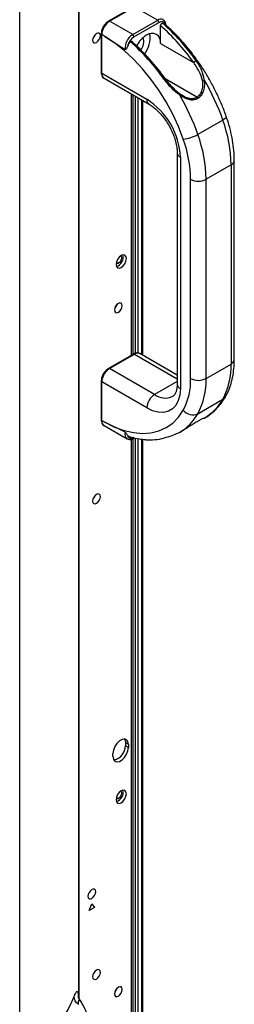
# Model space of a CAD drawing. Header units: millimetres. Extents: x 0 to 1118, y 0 to 864.
# Tile 437 of 438: x 1046 to 1052, y 733 to 760. Entities that reach past the tile are written whole.
import ezdxf

# ---------------------------------------------------------------- set-up
doc = ezdxf.new("R2010")
doc.units = ezdxf.units.MM

msp = doc.modelspace()

# ---------------------------------------------------------------- linework, layer by layer
at = {"color": 8, "linetype": 'Continuous', "lineweight": 25}
for p, q in [((1047.8721, 766.9952), (1047.8721, 732.6655)), ((1051.1123, 757.4139), (1050.2404, 757.9173)), ((1049.3171, 750.3262), (1049.3171, 757.4956)), ((1049.4232, 750.3804), (1049.4232, 757.4344)), ((1049.4939, 757.3936), (1049.4939, 750.3882)), ((1049.6016, 750.3404), (1049.6016, 757.3314)), ((1048.9494, 752.8447), (1048.9003, 752.873)), ((1049.3984, 750.3563), (1050.5692, 749.6804)), ((1050.5692, 749.6034), (1049.95, 749.2459)), ((1049.3171, 697.2837), (1049.3171, 748.0179)), ((1049.4232, 697.3379), (1049.4232, 748.0508)), ((1049.4939, 748.0353), (1049.4939, 697.3457)), ((1049.6016, 697.2979), (1049.6016, 748.0201)), ((1048.9494, 738.147), (1048.9003, 738.1753))]:
    msp.add_line(p, q, dxfattribs=at)
at = {"color": 7, "linetype": 'Continuous', "lineweight": 25}
for p, q in [((1047.8747, 732.6613), (1047.8747, 767.0274)), ((1046.2482, 730.7456), (1046.2482, 765.8363)), ((1049.3734, 759.8959), (1048.6875, 759.5)), ((1048.7125, 759.4975), (1049.3984, 759.8935)), ((1049.3984, 759.8935), (1050.0348, 759.5261)), ((1049.3489, 759.1301), (1048.7125, 759.4975)), ((1049.3489, 759.1301), (1050.0348, 759.5261)), ((1049.3843, 759.0689), (1050.0702, 759.4648)), ((1050.1161, 758.8871), (1050.1161, 759.376)), ((1048.4857, 759.1505), (1048.4857, 758.089)), ((1048.5004, 758.0686), (1048.5004, 759.1301)), ((1048.5828, 759.0825), (1048.5004, 759.1301)), ((1048.5828, 759.0825), (1049.1401, 758.7214)), ((1050.1161, 758.8871), (1051.0181, 758.3664)), ((1048.5004, 758.0686), (1049.7378, 757.3542)), ((1048.5625, 757.9312), (1049.8, 757.2169)), ((1049.361, 750.3516), (1049.361, 757.4703)), ((1050.6379, 757.5096), (1050.7401, 757.446)), ((1049.6309, 750.3235), (1049.6309, 757.3145)), ((1051.8248, 756.7822), (1051.1389, 756.3862)), ((1050.5692, 755.8845), (1050.5692, 749.5318)), ((1050.6571, 755.7621), (1050.6571, 749.4094)), ((1052.0501, 755.5536), (1051.3642, 755.1576)), ((1052.0501, 755.5536), (1052.0501, 750.0832)), ((1052.1379, 750.2057), (1052.1379, 755.676)), ((1050.9399, 749.6872), (1050.9399, 755.1576)), ((1051.3642, 749.6872), (1051.3642, 755.1576)), ((1050.5692, 749.7818), (1049.5484, 750.3711)), ((1049.3734, 750.3587), (1048.6875, 749.9628)), ((1048.7125, 749.9603), (1049.3984, 750.3563)), ((1049.95, 749.2459), (1048.7125, 749.9603)), ((1051.3642, 749.6872), (1052.0501, 750.0832)), ((1048.4857, 749.6133), (1048.4857, 748.5518)), ((1048.5004, 748.5314), (1048.5004, 749.5929)), ((1049.7378, 748.8785), (1048.5004, 749.5929)), ((1051.1389, 748.7187), (1051.8248, 749.1147)), ((1048.5004, 748.5314), (1048.5828, 748.4838)), ((1049.1401, 748.2092), (1048.5828, 748.4838)), ((1051.1373, 748.5112), (1051.1394, 748.5126)), ((1048.5625, 748.394), (1049.1989, 748.0266)), ((1049.361, 697.3091), (1049.361, 748.0323)), ((1049.3739, 748.039), (1049.4022, 748.0554)), ((1049.6309, 697.281), (1049.6309, 748.0172)), ((1049.2322, 739.6371), (1049.1474, 739.6861)), ((1049.1474, 739.6861), (1049.1474, 739.6045)), ((1049.1474, 739.6045), (1049.2322, 739.5555)), ((1049.2322, 739.6371), (1049.2322, 739.5555)), ((1048.808, 739.3106), (1048.808, 739.3922)), ((1048.1574, 735.0809), (1048.2281, 735.2632)), ((1048.2281, 735.2632), (1048.2989, 735.1626)), ((1048.2989, 735.1626), (1048.1574, 735.0809)), ((1047.9392, 732.5686), (1047.8918, 732.6361))]:
    msp.add_line(p, q, dxfattribs=at)
at = {"color": 7, "linetype": 'Continuous', "lineweight": 25, "flags": 128}
for points in [[(1050.0702, 759.4648), (1050.0992, 759.4788), (1050.1274, 759.4869), (1050.154, 759.4888), (1050.1784, 759.4846), (1050.1999, 759.4743), (1050.2178, 759.4582), (1050.2318, 759.4368), (1050.2413, 759.4105)], [(1048.4615, 759.0995), (1048.4534, 759.1417), (1048.4304, 759.1681), (1048.396, 759.1748), (1048.3554, 759.1607), (1048.3148, 759.128), (1048.2804, 759.0815), (1048.2574, 759.0285), (1048.2494, 758.977), (1048.2574, 758.9348), (1048.2804, 758.9083), (1048.3148, 758.9016), (1048.3554, 758.9157), (1048.396, 758.9485), (1048.4304, 758.9949), (1048.4534, 759.0479), (1048.4615, 759.0995)], [(1048.3097, 759.1224), (1048.289, 759.0766), (1048.2597, 759.0357)], [(1050.7371, 756.2634), (1050.6043, 756.6085), (1050.4471, 756.9496), (1050.2674, 757.2826), (1050.0673, 757.6035), (1049.8492, 757.9088), (1049.6156, 758.1947), (1049.3692, 758.458), (1049.1129, 758.6955), (1048.8497, 758.9045), (1048.5828, 759.0825)], [(1050.2403, 757.9174), (1050.2444, 757.9221), (1050.2459, 757.9251), (1050.2448, 757.9263), (1050.2411, 757.9255), (1050.235, 757.923), (1050.2269, 757.9187), (1050.2174, 757.913), (1050.2071, 757.9063)], [(1049.1757, 752.9794), (1049.1649, 753.0357), (1049.1342, 753.071), (1049.0884, 753.0799), (1049.0342, 753.0611), (1048.9801, 753.0174), (1048.9342, 752.9555), (1048.9036, 752.8848), (1048.8928, 752.8161), (1048.9036, 752.7599), (1048.9342, 752.7246), (1048.9801, 752.7157), (1049.0342, 752.7345), (1049.0884, 752.7781), (1049.1342, 752.84), (1049.1649, 752.9107), (1049.1757, 752.9794)], [(1048.9494, 752.8447), (1048.9156, 752.8329), (1048.8938, 752.8353)], [(1049.0181, 753.0507), (1049.0311, 753.033), (1049.0378, 752.9978), (1049.0311, 752.9548), (1049.0119, 752.9107), (1048.9832, 752.872), (1048.9494, 752.8447)], [(1049.0625, 751.6893), (1049.0545, 751.7315), (1049.0315, 751.758), (1048.9971, 751.7647), (1048.9565, 751.7505), (1048.9159, 751.7178), (1048.8815, 751.6714), (1048.8585, 751.6184), (1048.8504, 751.5668), (1048.8585, 751.5246), (1048.8815, 751.4982), (1048.9159, 751.4915), (1048.9565, 751.5056), (1048.9971, 751.5383), (1049.0315, 751.5848), (1049.0545, 751.6378), (1049.0625, 751.6893)], [(1048.9108, 751.7122), (1048.89, 751.6664), (1048.8607, 751.6256)], [(1050.6571, 749.4094), (1050.6431, 749.2331), (1050.6016, 749.0783), (1050.5339, 748.9497), (1050.442, 748.8512), (1050.3287, 748.7858), (1050.1974, 748.7554), (1050.0522, 748.761), (1049.8974, 748.8025), (1049.7378, 748.8785)], [(1048.5828, 748.4838), (1048.8497, 748.3536), (1049.1129, 748.2588), (1049.3692, 748.2004), (1049.6156, 748.1792), (1049.8492, 748.1954), (1050.0673, 748.2488), (1050.2674, 748.3387), (1050.4471, 748.4642), (1050.6043, 748.6238), (1050.7371, 748.8156)], [(1049.3843, 748.0619), (1049.3553, 748.0479), (1049.3271, 748.0399), (1049.3004, 748.0379), (1049.276, 748.0422), (1049.2546, 748.0525), (1049.2366, 748.0686), (1049.2227, 748.09), (1049.2131, 748.1162)], [(1048.4615, 746.4431), (1048.4534, 746.4853), (1048.4304, 746.5117), (1048.396, 746.5184), (1048.3554, 746.5043), (1048.3148, 746.4716), (1048.2804, 746.4252), (1048.2574, 746.3721), (1048.2494, 746.3206), (1048.2574, 746.2784), (1048.2804, 746.2519), (1048.3148, 746.2453), (1048.3554, 746.2594), (1048.396, 746.2921), (1048.4304, 746.3385), (1048.4534, 746.3915), (1048.4615, 746.4431)], [(1048.3097, 746.466), (1048.289, 746.4202), (1048.2597, 746.3793)], [(1049.2322, 739.6371), (1049.2194, 739.7135), (1049.1826, 739.7659), (1049.1262, 739.788), (1049.0569, 739.7772), (1048.9833, 739.7346), (1048.914, 739.6656), (1048.8576, 739.5783), (1048.8208, 739.4834), (1048.808, 739.3922)], [(1048.808, 739.3106), (1048.8208, 739.2342), (1048.8576, 739.1817), (1048.914, 739.1596), (1048.9833, 739.1705), (1049.0569, 739.213), (1049.1262, 739.2821), (1049.1826, 739.3694), (1049.2194, 739.4643), (1049.2322, 739.5555)], [(1049.1215, 739.7884), (1049.1346, 739.7625), (1049.1474, 739.6861)], [(1049.1757, 738.2817), (1049.1649, 738.338), (1049.1342, 738.3732), (1049.0884, 738.3822), (1049.0342, 738.3633), (1048.9801, 738.3197), (1048.9342, 738.2578), (1048.9036, 738.1871), (1048.8928, 738.1184), (1048.9036, 738.0621), (1048.9342, 738.0268), (1048.9801, 738.0179), (1049.0342, 738.0367), (1049.0884, 738.0804), (1049.1342, 738.1423), (1049.1649, 738.213), (1049.1757, 738.2817)], [(1049.0181, 738.3529), (1049.0311, 738.3352), (1049.0378, 738.3), (1049.0311, 738.2571), (1049.0119, 738.2129), (1048.9832, 738.1743), (1048.9494, 738.147)], [(1048.9494, 738.147), (1048.9156, 738.1352), (1048.8938, 738.1376)], [(1048.3342, 735.5913), (1048.3261, 735.6335), (1048.3031, 735.6599), (1048.2687, 735.6666), (1048.2281, 735.6525), (1048.1876, 735.6198), (1048.1531, 735.5733), (1048.1302, 735.5203), (1048.1221, 735.4688), (1048.1302, 735.4266), (1048.1531, 735.4001), (1048.1876, 735.3934), (1048.2281, 735.4075), (1048.2687, 735.4403), (1048.3031, 735.4867), (1048.3261, 735.5397), (1048.3342, 735.5913)], [(1048.4615, 733.3784), (1048.4534, 733.4206), (1048.4304, 733.4471), (1048.396, 733.4538), (1048.3554, 733.4397), (1048.3148, 733.4069), (1048.2804, 733.3605), (1048.2574, 733.3075), (1048.2494, 733.256), (1048.2574, 733.2137), (1048.2804, 733.1873), (1048.3148, 733.1806), (1048.3554, 733.1947), (1048.396, 733.2275), (1048.4304, 733.2739), (1048.4534, 733.3269), (1048.4615, 733.3784)], [(1048.3097, 733.4013), (1048.289, 733.3555), (1048.2597, 733.3147)], [(1049.0625, 732.9089), (1049.0545, 732.9511), (1049.0315, 732.9775), (1048.9971, 732.9842), (1048.9565, 732.9701), (1048.9159, 732.9373), (1048.8815, 732.8909), (1048.8585, 732.8379), (1048.8504, 732.7864), (1048.8585, 732.7442), (1048.8815, 732.7177), (1048.9159, 732.711), (1048.9565, 732.7251), (1048.9971, 732.7579), (1049.0315, 732.8043), (1049.0545, 732.8573), (1049.0625, 732.9089)], [(1048.9108, 732.9318), (1048.89, 732.886), (1048.8607, 732.8451)]]:
    msp.add_lwpolyline(points, dxfattribs=at)
at = {"color": 8, "linetype": 'Continuous', "lineweight": 25, "flags": 128}
msp.add_lwpolyline([(1051.9186, 756.8802), (1051.9192, 756.8687), (1051.9107, 756.8502), (1051.8915, 756.829), (1051.8625, 756.8061), (1051.8248, 756.7822)], dxfattribs=at)
at = {"color": 7, "linetype": 'Continuous', "lineweight": 25}
for centre, radius, start, end in [((1048.9609, 759.1091), 0.461, 122.60548, 177.39452), ((1049.9934, 759.4613), 0.0768, 2.60548, 57.39452), ((1046.3632, 755.1153), 5.6778, 34.93159, 48.62538), ((1046.3828, 755.1292), 5.739, 34.92632, 48.7378), ((1049.5839, 758.7524), 0.4448, 121.88174, 184.00174), ((1049.5973, 758.74), 0.3918, 122.93446, 168.6768), ((1049.3075, 759.0654), 0.0768, 2.60548, 57.39452), ((1050.1467, 758.4391), 0.7928, 121.94894, 150.98665), ((1049.284, 758.9329), 0.3676, 322.21257, 17.74571), ((1049.0976, 759.0473), 0.7317, 322.52698, 8.28998), ((1049.879, 758.9256), 0.2402, 350.78596, 129.20329), ((1045.5018, 754.6206), 5.739, 34.92632, 48.7378), ((1045.5854, 754.6663), 5.6778, 34.93159, 48.62538), ((1045.798, 754.6752), 6.3844, 19.2698, 30.12483), ((1045.1121, 754.2793), 6.3844, 19.2698, 30.12483), ((1051.0729, 757.3513), 0.074, 25.92912, 57.78408), ((1048.6697, 755.6761), 1.9892, 2.4764, 57.5236), ((1048.2547, 755.4926), 3.7958, 0.9201, 19.86093), ((1050.6671, 757.2108), 0.95, 274.23066, 299.77978), ((1047.5688, 755.0967), 3.7958, 0.9201, 19.86093), ((1047.5241, 755.1028), 3.4162, 0.9201, 19.86093), ((1051.152, 755.567), 0.4611, 242.60967, 297.39033), ((1048.8265, 753.0177), 0.2631, 286.50732, 13.49805), ((1048.9609, 749.5719), 0.461, 122.60548, 177.39452), ((1050.1176, 750.0222), 1.9334, 332.00393, 1.80688), ((1049.2007, 749.6324), 1.7401, 332.00393, 1.80688), ((1051.152, 750.0967), 0.4611, 242.60967, 297.39033), ((1049.4317, 749.6263), 1.9334, 332.00393, 1.80688), ((1050.1984, 748.8576), 0.461, 122.60548, 177.39452), ((1050.6207, 749.7906), 1.3808, 300.43336, 330.6927), ((1051.0005, 749.0262), 0.3372, 218.66122, 294.22989), ((1049.9348, 749.3946), 1.3808, 300.43336, 330.6927), ((1049.8279, 749.5441), 1.5423, 265.45308, 284.2325), ((1048.7568, 739.5914), 0.3908, 281.36569, 1.90944), ((1048.8265, 738.32), 0.2631, 286.50732, 13.49805)]:
    msp.add_arc(centre, radius, start, end, dxfattribs=at)
at = {"color": 8, "linetype": 'Continuous', "lineweight": 25}
for centre, radius, start, end in [((1048.6979, 759.4771), 0.0252, 54.38366, 114.29287), ((1050.1228, 759.4054), 0.1494, 66.67379, 126.0825), ((1048.5108, 759.153), 0.0251, 185.70602, 245.62436), ((1048.5108, 758.0915), 0.0251, 185.6948, 245.62534), ((1048.6474, 758.0523), 0.1479, 173.70115, 234.98667), ((1049.8882, 757.3395), 0.1511, 174.40381, 234.02482), ((1050.7125, 755.8945), 0.1436, 183.70717, 247.29593), ((1051.9878, 755.691), 0.1509, 294.37603, 354.28945), ((1049.4863, 750.2336), 0.1509, 65.69288, 125.61758), ((1049.3838, 750.3358), 0.0251, 54.38242, 114.30712), ((1051.9878, 750.2206), 0.1509, 294.37466, 354.3052), ((1048.6979, 749.9399), 0.0252, 54.38366, 114.29287), ((1048.5108, 749.6158), 0.0251, 185.70602, 245.62436), ((1050.7193, 749.5468), 0.1509, 185.6948, 245.62534), ((1050.2416, 749.6428), 0.4925, 233.68834, 295.16528), ((1051.7327, 749.2781), 0.1876, 299.38541, 329.66896), ((1048.5108, 748.5543), 0.0251, 185.6948, 245.62534), ((1048.6474, 748.5152), 0.1479, 173.70115, 234.98667), ((1049.3046, 748.1619), 0.1711, 163.95056, 233.0868), ((1049.3592, 748.0594), 0.0252, 305.70672, 5.61962)]:
    msp.add_arc(centre, radius, start, end, dxfattribs=at)
at = {"color": 7, "linetype": 'Continuous', "lineweight": 25}
for points, knots in [([(1048.6875, 759.5), (1048.6746, 759.4917), (1048.6377, 759.468), (1048.5816, 759.4104), (1048.5286, 759.3275), (1048.4928, 759.2367), (1048.4881, 759.179), (1048.4857, 759.1505)], [0, 0, 0, 0, 0.1187357, 0.3398889, 0.5606683, 0.7822244, 1, 1, 1, 1]), ([(1050.1161, 759.376), (1050.1163, 759.3798), (1050.1168, 759.3874), (1050.1206, 759.3999), (1050.1262, 759.4119), (1050.1334, 759.4228), (1050.1418, 759.4318), (1050.1506, 759.4383), (1050.1596, 759.4427), (1050.165, 759.443), (1050.1677, 759.4432)], [0, 0, 0, 0, 0.1301978, 0.2602105, 0.3895254, 0.5163908, 0.634893, 0.758287, 0.877983, 1, 1, 1, 1]), ([(1050.1677, 759.4432), (1050.1819, 759.4413), (1050.2102, 759.4376), (1050.231, 759.4196), (1050.2413, 759.4105)], [0, 0, 0, 0, 0.5000834, 1, 1, 1, 1]), ([(1050.2606, 759.3691), (1050.261, 759.3731), (1050.2641, 759.407), (1050.253, 759.4603), (1050.2231, 759.5168), (1050.192, 759.5335), (1050.1797, 759.5401)], [0, 0, 0, 0, 0.0530813, 0.4491993, 0.7829918, 1, 1, 1, 1]), ([(1051.9186, 756.8802), (1051.8985, 756.9363), (1051.8406, 757.0981), (1051.7295, 757.3643), (1051.58, 757.6751), (1051.4128, 757.9786), (1051.2295, 758.2723), (1051.0314, 758.5538), (1050.8203, 758.8213), (1050.5973, 759.0711), (1050.4012, 759.2702), (1050.2773, 759.3769), (1050.2338, 759.4143)], [0, 0, 0, 0, 0.0584367, 0.1686461, 0.2787932, 0.3888968, 0.499001, 0.6091417, 0.7193592, 0.8296996, 0.9402078, 1, 1, 1, 1]), ([(1049.2131, 758.817), (1049.2065, 758.8025), (1049.1944, 758.7762), (1049.1768, 758.7439), (1049.1625, 758.7246), (1049.1511, 758.7187), (1049.1446, 758.7189), (1049.1416, 758.7205), (1049.1401, 758.7214)], [0, 0, 0, 0, 0.3280145, 0.5994423, 0.8226026, 0.9173654, 0.9600405, 1, 1, 1, 1]), ([(1049.2131, 758.817), (1049.2235, 758.8379), (1049.2442, 758.8799), (1049.2725, 758.9163), (1049.2867, 758.9346)], [0, 0, 0, 0, 0.4999166, 1, 1, 1, 1]), ([(1049.2867, 758.9346), (1049.2894, 758.9376), (1049.2949, 758.9436), (1049.3041, 758.9497), (1049.3131, 758.9532), (1049.3214, 758.9538), (1049.3286, 758.9511), (1049.3339, 758.9454), (1049.3377, 758.9375), (1049.3381, 758.9305), (1049.3383, 758.927)], [0, 0, 0, 0, 0.1228162, 0.2452936, 0.3703604, 0.4934968, 0.6147046, 0.7452506, 0.8710367, 1, 1, 1, 1]), ([(1051.2666, 757.8725), (1051.2405, 757.9569), (1051.2006, 758.0861), (1051.1261, 758.2076), (1051.0922, 758.2602), (1051.0648, 758.3017), (1051.0385, 758.3381), (1051.0181, 758.3664)], [0, 0, 0, 0, 0.4798106, 0.7345415, 0.7615278, 0.8147703, 1, 1, 1, 1]), ([(1051.3201, 757.8795), (1051.2998, 757.9719), (1051.258, 758.1618), (1051.1458, 758.329), (1051.0882, 758.4149)], [0, 0, 0, 0, 0.4868429, 1, 1, 1, 1]), ([(1048.4857, 758.089), (1048.4864, 758.0739), (1048.4883, 758.0337), (1048.51, 757.9802), (1048.538, 757.9409), (1048.5587, 757.9341), (1048.5597, 757.9338)], [0, 0, 0, 0, 0.2319179, 0.6186071, 0.9815741, 1, 1, 1, 1]), ([(1050.2071, 757.9063), (1050.2791, 757.8146), (1050.4048, 757.6546), (1050.5656, 757.5347), (1050.6342, 757.4835)], [0, 0, 0, 0, 0.573341, 1, 1, 1, 1]), ([(1050.2403, 757.9174), (1050.3095, 757.8311), (1050.4287, 757.6823), (1050.576, 757.5606), (1050.6379, 757.5096)], [0, 0, 0, 0, 0.58044859, 1, 1, 1, 1]), ([(1051.1123, 757.4139), (1051.1413, 757.4355), (1051.2006, 757.4795), (1051.2557, 757.5892), (1051.2827, 757.7232), (1051.2721, 757.8212), (1051.2666, 757.8725)], [0, 0, 0, 0, 0.227433, 0.4640138, 0.7190443, 1, 1, 1, 1]), ([(1051.1394, 757.3837), (1051.1692, 757.4054), (1051.2309, 757.4502), (1051.2945, 757.5626), (1051.3321, 757.7088), (1051.3243, 757.8197), (1051.3201, 757.8795)], [0, 0, 0, 0, 0.2147572, 0.443879, 0.700404, 1, 1, 1, 1]), ([(1051.2666, 757.8725), (1051.2702, 757.8735), (1051.2777, 757.8756), (1051.2914, 757.878), (1051.3063, 757.8796), (1051.3155, 757.8795), (1051.3202, 757.8795)], [0, 0, 0, 0, 0.2203369, 0.4654457, 0.7288436, 1, 1, 1, 1]), ([(1050.6379, 757.5096), (1050.639, 757.509), (1050.6413, 757.5079), (1050.6415, 757.5021), (1050.6393, 757.4939), (1050.6359, 757.487), (1050.6342, 757.4835)], [0, 0, 0, 0, 0.2448516, 0.5000054, 0.7551562, 1, 1, 1, 1]), ([(1050.6342, 757.4835), (1050.6834, 757.4496), (1050.7747, 757.3865), (1050.9137, 757.3424), (1051.0375, 757.3384), (1051.1062, 757.3689), (1051.1394, 757.3837)], [0, 0, 0, 0, 0.3003063, 0.5577393, 0.7861349, 1, 1, 1, 1]), ([(1049.8, 757.2169), (1049.8191, 757.2053), (1049.8752, 757.1713), (1049.9722, 757.0967), (1050.0871, 756.9872), (1050.1977, 756.8578), (1050.2996, 756.7127), (1050.389, 756.5566), (1050.4626, 756.3949), (1050.5182, 756.2335), (1050.5541, 756.0786), (1050.5679, 755.9628), (1050.5689, 755.902), (1050.5692, 755.8845)], [0, 0, 0, 0, 0.0513422, 0.1501422, 0.2500391, 0.3510452, 0.4528682, 0.5551269, 0.6574106, 0.7591797, 0.860036, 0.9596324, 1, 1, 1, 1]), ([(1052.1379, 755.676), (1052.1372, 755.723), (1052.1352, 755.8579), (1052.1136, 756.0882), (1052.0655, 756.3669), (1052.0004, 756.632), (1051.9439, 756.8034), (1051.9186, 756.8802)], [0, 0, 0, 0, 0.1230013, 0.3535104, 0.5836627, 0.8133882, 1, 1, 1, 1]), ([(1049.5512, 750.3686), (1049.5319, 750.3772), (1049.4931, 750.3947), (1049.4298, 750.3866), (1049.3909, 750.3674), (1049.3734, 750.3587)], [0, 0, 0, 0, 0.3519009, 0.7085723, 1, 1, 1, 1]), ([(1051.8947, 749.1835), (1051.9142, 749.2191), (1051.9679, 749.3173), (1052.0372, 749.4938), (1052.0956, 749.717), (1052.1314, 749.9543), (1052.1358, 750.1226), (1052.1379, 750.2057)], [0, 0, 0, 0, 0.1237335, 0.3404304, 0.5598906, 0.7826883, 1, 1, 1, 1]), ([(1048.6875, 749.9628), (1048.6746, 749.9545), (1048.6377, 749.9308), (1048.5816, 749.8732), (1048.5286, 749.7903), (1048.4928, 749.6995), (1048.4881, 749.6419), (1048.4857, 749.6133)], [0, 0, 0, 0, 0.1187357, 0.3398889, 0.5606683, 0.7822244, 1, 1, 1, 1]), ([(1050.5692, 749.5318), (1050.5687, 749.5105), (1050.5674, 749.4488), (1050.5532, 749.3622), (1050.5261, 749.2835), (1050.493, 749.2319), (1050.47, 749.2071), (1050.4534, 749.1999), (1050.4492, 749.1981)], [0, 0, 0, 0, 0.10548053, 0.30557014, 0.50539405, 0.70861053, 0.92646661, 1, 1, 1, 1]), ([(1051.3238, 748.603), (1051.327, 748.6045), (1051.3947, 748.6376), (1051.5126, 748.7279), (1051.6731, 748.8741), (1051.7994, 749.0288), (1051.8668, 749.1382), (1051.8947, 749.1835)], [0, 0, 0, 0, 0.0130438, 0.2790029, 0.544642, 0.8117247, 1, 1, 1, 1]), ([(1048.4857, 748.5518), (1048.4864, 748.5367), (1048.4883, 748.4965), (1048.51, 748.443), (1048.538, 748.4037), (1048.5587, 748.3969), (1048.5597, 748.3966)], [0, 0, 0, 0, 0.2319179, 0.6186071, 0.9815741, 1, 1, 1, 1]), ([(1051.1394, 748.5126), (1051.1062, 748.493), (1051.0376, 748.4526), (1050.9138, 748.3752), (1050.7748, 748.2873), (1050.6834, 748.2332), (1050.6342, 748.2041)], [0, 0, 0, 0, 0.2138082, 0.4419622, 0.6995038, 1, 1, 1, 1]), ([(1051.3225, 748.6043), (1051.3226, 748.6046), (1051.3243, 748.6065), (1051.2927, 748.5941), (1051.2314, 748.5644), (1051.1694, 748.5295), (1051.1394, 748.5126)], [0, 0, 0, 0, 0.0469857, 0.3958563, 0.7079816, 1, 1, 1, 1]), ([(1051.2741, 748.593), (1051.2808, 748.5939), (1051.3058, 748.5969), (1051.3141, 748.5987), (1051.3201, 748.6)], [0, 0, 0, 0, 0.270996, 1, 1, 1, 1]), ([(1049.1401, 748.2092), (1049.1416, 748.2084), (1049.1446, 748.2069), (1049.1511, 748.2012), (1049.1626, 748.1872), (1049.1769, 748.1646), (1049.1945, 748.1378), (1049.2065, 748.1238), (1049.2131, 748.1162)], [0, 0, 0, 0, 0.040368, 0.0835864, 0.1776677, 0.4032738, 0.6737024, 1, 1, 1, 1]), ([(1050.6342, 748.2041), (1050.5609, 748.1703), (1050.4002, 748.0964), (1050.2751, 748.0658), (1050.2071, 748.0492)], [0, 0, 0, 0, 0.45635132, 1, 1, 1, 1]), ([(1049.204, 748.0274), (1049.2096, 748.0234), (1049.2327, 748.0069), (1049.2865, 748.0059), (1049.3379, 748.0195), (1049.3668, 748.0351), (1049.3739, 748.039)], [0, 0, 0, 0, 0.1203898, 0.4964206, 0.8752565, 1, 1, 1, 1]), ([(1049.2602, 748.0896), (1049.2554, 748.0904), (1049.2367, 748.0937), (1049.2232, 748.1066), (1049.2131, 748.1162)], [0, 0, 0, 0, 0.2576132, 1, 1, 1, 1]), ([(1049.26, 748.0888), (1049.2666, 748.0865), (1049.3582, 748.0557), (1049.5078, 748.0261), (1049.6479, 748.0146), (1049.7055, 748.0099)], [0, 0, 0, 0, 0.0441276, 0.6074046, 1, 1, 1, 1]), ([(1046.2484, 730.7456), (1046.2842, 730.7661), (1046.3149, 730.7866), (1046.3726, 730.8276), (1046.3997, 730.848), (1046.4772, 730.9095), (1046.5241, 730.9505), (1046.6122, 731.0324), (1046.6534, 731.0734), (1046.7327, 731.1553), (1046.7706, 731.1963), (1046.8802, 731.3192), (1046.9478, 731.4012), (1047.0759, 731.5651), (1047.1361, 731.647), (1047.3077, 731.8928), (1047.4101, 732.0567), (1047.5474, 732.3026), (1047.5903, 732.3845), (1047.6702, 732.5484), (1047.7071, 732.6303), (1047.7403, 732.7123)], [0, 0, 0, 0, 0.03125, 0.03125, 0.0625, 0.0625, 0.125, 0.125, 0.1875, 0.1875, 0.25, 0.25, 0.375, 0.375, 0.5, 0.5, 0.75, 0.75, 0.875, 0.875, 1, 1, 1, 1]), ([(1047.8571, 732.5004), (1047.8397, 732.5137), (1047.8233, 732.5288), (1047.7941, 732.5619), (1047.7814, 732.5798), (1047.7608, 732.6171), (1047.753, 732.6364), (1047.7427, 732.6748), (1047.7403, 732.6939), (1047.7403, 732.7122)], [0, 0, 0, 0, 0.25, 0.25, 0.5, 0.5, 0.75, 0.75, 1, 1, 1, 1]), ([(1047.8571, 732.5004), (1047.8574, 732.5042), (1047.8581, 732.5133), (1047.8592, 732.5268), (1047.8604, 732.5401), (1047.8622, 732.5584), (1047.8644, 732.5761), (1047.8665, 732.5886), (1047.8672, 732.5926)], [0, 0, 0, 0, 0.1123249, 0.2634772, 0.4045207, 0.5181571, 0.8425515, 1, 1, 1, 1]), ([(1047.8954, 732.6314), (1047.8909, 732.6374), (1047.8814, 732.6503), (1047.8717, 732.6662), (1047.8647, 732.677), (1047.8609, 732.6842), (1047.8605, 732.6801), (1047.8604, 732.6794)], [0, 0, 0, 0, 0.1866466, 0.3994754, 0.6459297, 0.9335653, 1, 1, 1, 1]), ([(1048.1637, 731.5779), (1048.1667, 731.6073), (1048.1767, 731.7059), (1048.1625, 731.8848), (1048.1276, 732.1124), (1048.0606, 732.3533), (1047.9686, 732.5132), (1047.9222, 732.594)], [0, 0, 0, 0, 0.0923377, 0.3100872, 0.5331103, 0.7640632, 1, 1, 1, 1])]:
    msp.add_open_spline(points, degree=3, knots=knots, dxfattribs=at)
msp.add_open_spline([(1051.0181, 758.3664), (1051.0201, 758.3684), (1051.0241, 758.3722), (1051.0326, 758.3793), (1051.0423, 758.3868), (1051.0528, 758.3943), (1051.0634, 758.4013), (1051.0732, 758.4073), (1051.0819, 758.4122), (1051.0861, 758.414), (1051.0882, 758.4149)], degree=3, dxfattribs=at)
at = {"color": 8, "linetype": 'Continuous', "lineweight": 25}
for points, knots in [([(1050.7401, 757.446), (1050.7498, 757.4398), (1050.799, 757.4079), (1050.892, 757.3802), (1051.0119, 757.3704), (1051.0793, 757.3996), (1051.1123, 757.4139)], [0, 0, 0, 0, 0.079967, 0.4062649, 0.708975, 1, 1, 1, 1]), ([(1047.7403, 732.7122), (1047.7611, 732.7606), (1047.7906, 732.8294), (1047.8194, 732.8565), (1047.8351, 732.8501), (1047.8463, 732.8196), (1047.8548, 732.7705), (1047.8561, 732.7114), (1047.8568, 732.6806)], [0, 0, 0, 0, 0.3242432, 0.4606146, 0.5955722, 0.7263535, 0.8570424, 1, 1, 1, 1]), ([(1047.8672, 732.5926), (1047.8727, 732.6092), (1047.8809, 732.6338), (1047.8874, 732.6417), (1047.8912, 732.6356), (1047.8924, 732.6336)], [0, 0, 0, 0, 0.5795005, 0.8576581, 1, 1, 1, 1]), ([(1047.9359, 732.5682), (1047.9308, 732.5752), (1047.9189, 732.5913), (1047.886, 732.5921), (1047.8672, 732.5926)], [0, 0, 0, 0, 0.4307093, 1, 1, 1, 1])]:
    msp.add_open_spline(points, degree=3, knots=knots, dxfattribs=at)

doc.saveas('drawing.dxf')
